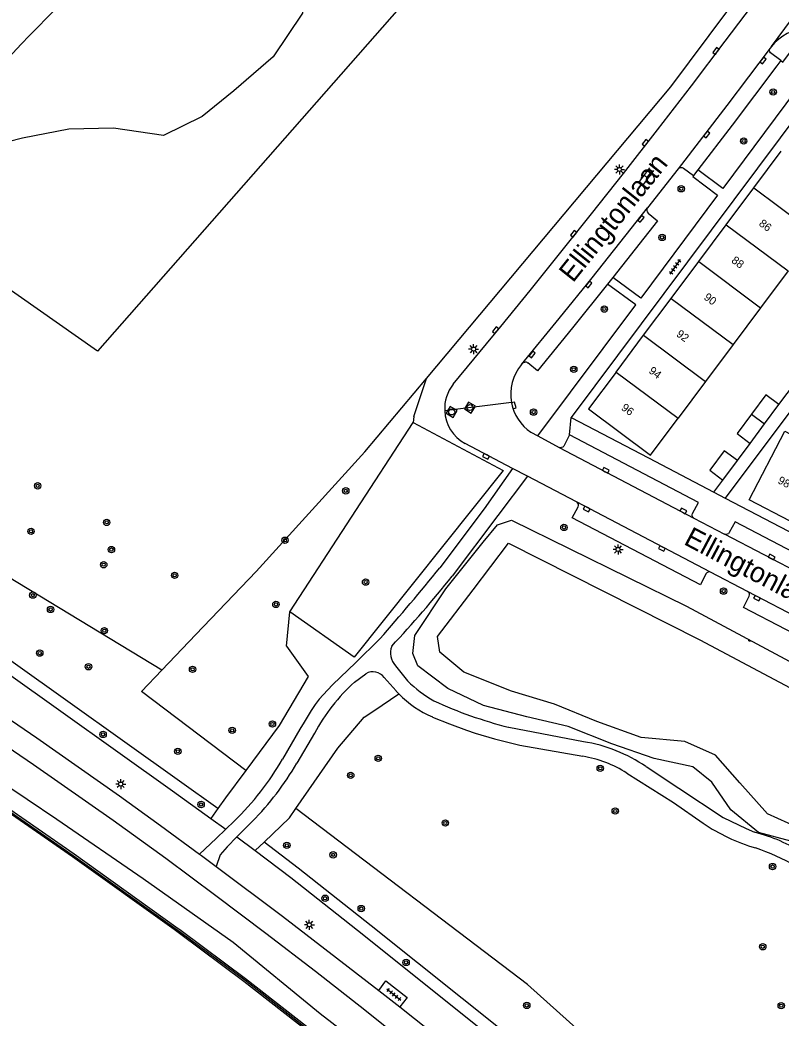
# Model space of a CAD drawing. Extents: x 132999 to 136000, y 398499 to 400501.
# Drawn here: x 134508.4 to 134603.4, y 398796.1 to 398920.9 of the extents above; entities that cross this region are included whole.
import ezdxf

# ---------------------------------------------------------------- set-up
doc = ezdxf.new("R2010")
doc.units = 0
for name, color, linetype in [('gg-afsc-erfafscheiding', 7, 'Continuous'), ('gg-afsc-hekwerk', 7, 'Continuous'), ('gg-afsc-muur', 7, 'Continuous'), ('gg-anno-huisnummerreeks BGT', 7, 'Continuous'), ('gg-anno-openbare ruimte label', 7, 'Continuous'), ('gg-bbg-bijgebouw', 7, 'Continuous'), ('gg-bbg-hoofdgebouw', 7, 'Continuous'), ('gg-bbg-tussenscheiding', 7, 'Continuous'), ('gg-knt-BGT kruinlijn', 7, 'Continuous'), ('gg-knt-bovenkant onderkant talud', 7, 'Continuous'), ('gg-knt-verharding', 7, 'Continuous'), ('gg-knt-verharding nz', 7, 'Continuous'), ('gt-grn-groengrens', 7, 'Continuous'), ('gt-grn-weggrens', 7, 'Continuous'), ('gt-symb-boom', 7, 'Continuous'), ('gt-symb-klinker verharding', 7, 'Continuous'), ('gt-symb-kolk', 7, 'Continuous'), ('gt-symb-lichtmast', 7, 'Continuous'), ('gt-symb-rioolschacht', 7, 'Continuous'), ('gt-symb-talud symbool', 7, 'Continuous'), ('gt-symb-tegel verharding', 7, 'Continuous'), ('gx-grn-maaiveld', 7, 'Continuous')]:
    doc.layers.add(name, color=color, linetype=linetype)

# ---------------------------------------------------------------- blocks, each defined once
blk = doc.blocks.new('gt0-KOLK')
at = {"layer": 'gt-symb-kolk'}
blk.add_lwpolyline([(0, 0), (0.37, 0), (0.37, 0.4), (-0.38, 0.4), (-0.38, 0), (0, 0)], dxfattribs=at)
blk = doc.blocks.new('gt0-BOOM')
at = {"layer": 'gt-symb-boom'}
for radius in [0.4, 0.2]:
    blk.add_circle((0, 0), radius, dxfattribs=at)
blk = doc.blocks.new('gt0-TEG1')
at = {"layer": 'gt-symb-tegel verharding'}
for p, q in [((-1.12, 0), (1.12, 0)), ((-0.9, -0.25), (-0.9, 0.25)), ((-0.45, -0.25), (-0.45, 0.25)), ((0, -0.25), (0, 0.25)), ((0.45, -0.25), (0.45, 0.25)), ((0.9, -0.25), (0.9, 0.25))]:
    blk.add_line(p, q, dxfattribs=at)
blk = doc.blocks.new('gt0-LMAST')
at = {"layer": 'gt-symb-lichtmast'}
for p, q in [((-0.18, 0.17), (-0.45, 0.44)), ((-0.01, 0.25), (-0.01, 0.62)), ((0.17, 0.17), (0.44, 0.44)), ((-0.26, 0), (-0.63, 0)), ((-0.18, -0.18), (-0.45, -0.45)), ((-0.01, -0.25), (-0.01, -0.63)), ((0.44, -0.45), (0.17, -0.18)), ((0.24, 0), (0.62, 0))]:
    blk.add_line(p, q, dxfattribs=at)
blk.add_circle((-0.01, 0), 0.25, dxfattribs=at)
blk = doc.blocks.new('gt0-TALUD_1')
at = {"layer": 'gt-symb-talud symbool'}
for p, q in [((-1, -1), (-1, 0)), ((-0.5, -2), (-0.5, 0)), ((0, -1), (0, 0)), ((0.5, -2), (0.5, 0)), ((1, -1), (1, 0))]:
    blk.add_line(p, q, dxfattribs=at)
blk = doc.blocks.new('gt0-KL1')
at = {"layer": 'gt-symb-klinker verharding'}
for p, q in [((-1.15, 0.3), (1.15, 0.3)), ((-1, -0.3), (-1, 0.3)), ((-0.5, 0.3), (-0.5, 0.45)), ((0, -0.3), (0, 0.3)), ((0.5, 0.3), (0.5, 0.45)), ((1, -0.3), (1, 0.3)), ((-1.15, -0.3), (1.15, -0.3)), ((-0.5, -0.45), (-0.5, -0.3)), ((0.5, -0.45), (0.5, -0.3))]:
    blk.add_line(p, q, dxfattribs=at)
blk = doc.blocks.new('gt0-RS')
at = {"layer": 'gt-symb-rioolschacht'}
blk.add_lwpolyline([(-0.5, -0.5), (0.5, -0.5), (0.5, 0.5), (-0.5, 0.5)], close=True, dxfattribs=at)
blk.add_circle((0, 0), 0.375, dxfattribs=at)

msp = doc.modelspace()

# ---------------------------------------------------------------- linework, layer by layer
at = {"layer": 'gg-afsc-erfafscheiding'}
for p, q in [((134542.05, 398846.89), (134557.46, 398870.57)), ((134557.46, 398870.57), (134568.7, 398864.56)), ((134550.08, 398841.21), (134542.05, 398846.89))]:
    msp.add_line(p, q, dxfattribs=at)
at = {"layer": 'gg-afsc-hekwerk'}
for p, q in [((134609.55, 398878.67), (134596.44, 398861.11)), ((134603.16, 398872.79), (134606.25, 398876.95)), ((134597.96, 398865.79), (134599.55, 398867.94)), ((134586.85, 398866.12), (134595.03, 398861.85)), ((134568.7, 398864.56), (134550.08, 398841.21)), ((134595.03, 398861.85), (134596.14, 398863.36)), ((134526.09, 398839.62), (134530.34, 398844.07))]:
    msp.add_line(p, q, dxfattribs=at)
for points in [[(134559.12, 398876.04), (134589.67, 398912.52), (134615.78, 398947.57), (134626.38, 398963.76)], [(134530.34, 398844.07), (134537.87, 398851.93), (134551.45, 398866.88), (134559.12, 398876.04)], [(134536.56, 398827.06), (134523.53, 398836.95), (134526.09, 398839.62)], [(134602.36, 398772.87), (134571.76, 398800.34), (134542.81, 398822.31)]]:
    msp.add_lwpolyline(points, dxfattribs=at)
at = {"layer": 'gg-afsc-muur'}
msp.add_lwpolyline([(134463.78, 398850.06), (134463.5, 398849.58), (134467.18, 398847.52), (134482.62, 398838.09), (134493.19, 398831.27), (134502.44, 398825.15), (134515.01, 398816.46), (134527.72, 398807.36), (134528.39, 398806.88), (134536.43, 398800.89), (134546.31, 398793.15), (134555.04, 398786.02), (134562.54, 398779.99), (134563, 398779.62)], dxfattribs=at)
at = {"layer": 'gg-bbg-bijgebouw'}
for p, q in [((134601.36, 398870.37), (134603.16, 398872.79)), ((134599.55, 398867.94), (134601.36, 398870.37)), ((134596.14, 398863.36), (134597.96, 398865.79))]:
    msp.add_line(p, q, dxfattribs=at)
for points in [[(134603.16, 398872.79), (134601.52, 398874.01), (134599.72, 398871.58)], [(134599.72, 398871.58), (134597.92, 398869.16), (134599.55, 398867.94)], [(134597.96, 398865.79), (134596.32, 398867.01), (134594.51, 398864.58), (134596.14, 398863.36)]]:
    msp.add_lwpolyline(points, dxfattribs=at)
at = {"layer": 'gg-bbg-hoofdgebouw'}
for p, q in [((134600.01, 398899.87), (134603.45, 398904.47)), ((134596.57, 398895.27), (134600.01, 398899.87)), ((134593.13, 398890.66), (134596.57, 398895.27)), ((134589.69, 398886.06), (134593.13, 398890.66)), ((134604.31, 398889.49), (134600.87, 398884.89)), ((134586.25, 398881.46), (134589.69, 398886.06)), ((134600.87, 398884.89), (134597.43, 398880.29)), ((134582.81, 398876.86), (134586.25, 398881.46)), ((134597.43, 398880.29), (134593.99, 398875.68)), ((134593.99, 398875.68), (134590.55, 398871.08))]:
    msp.add_line(p, q, dxfattribs=at)
for points in [[(134582.81, 398876.86), (134579.37, 398872.25), (134587.1, 398866.47), (134590.55, 398871.08)], [(134604.55, 398858.22), (134599.42, 398860.9), (134603.89, 398869.46), (134609.02, 398866.78)]]:
    msp.add_lwpolyline(points, dxfattribs=at)
at = {"layer": 'gg-bbg-tussenscheiding'}
for p, q in [((134600.01, 398899.87), (134607.75, 398894.1)), ((134596.57, 398895.27), (134604.31, 398889.49)), ((134593.13, 398890.66), (134600.87, 398884.89)), ((134589.69, 398886.06), (134597.43, 398880.29)), ((134586.25, 398881.46), (134593.99, 398875.68)), ((134582.81, 398876.86), (134590.55, 398871.08)), ((134599.72, 398871.58), (134601.36, 398870.37))]:
    msp.add_line(p, q, dxfattribs=at)
at = {"layer": 'gg-knt-BGT kruinlijn'}
for p, q in [((134512.97, 398820.93), (134501.82, 398828.42)), ((134523.75, 398813.52), (134512.97, 398820.93)), ((134534.98, 398805.56), (134523.75, 398813.52)), ((134545.87, 398796.67), (134534.98, 398805.56)), ((134555.6, 398789.18), (134545.87, 398796.67))]:
    msp.add_line(p, q, dxfattribs=at)
for points in [[(134623.85, 399000), (134622.87, 398998.75), (134518.04, 398879.48), (134498.17, 398893.37), (134492.99, 398896.61)], [(134604.62, 398818.23), (134600.62, 398819.31), (134597.14, 398822.17), (134594.79, 398825.61), (134592.42, 398827.54), (134587.58, 398828.55), (134582.27, 398830.4), (134576.84, 398832.57), (134571.68, 398833.76), (134566.24, 398835.18), (134561.78, 398837.3), (134558.05, 398840.15), (134557.43, 398841.68), (134557.66, 398843.93), (134561.54, 398849.75), (134566.2, 398855.61), (134567.99, 398857.78), (134569.77, 398858.36), (134591.62, 398847.6), (134607.4, 398839.14)]]:
    msp.add_lwpolyline(points, dxfattribs=at)
at = {"layer": 'gg-knt-bovenkant onderkant talud'}
msp.add_lwpolyline([(134623.02, 398821.38), (134620.35, 398819.48), (134616.61, 398817.68), (134611.65, 398817.43), (134606.9, 398819.3), (134601.72, 398821.67), (134598.26, 398825.54), (134595.21, 398828.99), (134591.42, 398830.67), (134585.93, 398831.19), (134580.41, 398833.18), (134575.11, 398835.35), (134569.75, 398836.98), (134563.8, 398839.34), (134560.82, 398841.86), (134560.49, 398843.8), (134564.95, 398849.65), (134569.36, 398855.49), (134593.27, 398843.39), (134611.84, 398833.52), (134618.56, 398829.64)], dxfattribs=at)
at = {"layer": 'gg-knt-verharding'}
for p, q in [((134602.23, 398917.55), (134602.06, 398917.33)), ((134609.48, 398914.4), (134577.2, 398871.18)), ((134590.56, 398902.24), (134586.73, 398897.38)), ((134593.03, 398902.12), (134592.49, 398901.41)), ((134582.4, 398888.66), (134581.75, 398887.84)), ((134577.2, 398871.18), (134586.85, 398866.12)), ((134572.15, 398869.34), (134573.02, 398868.87)), ((134573.02, 398868.87), (134575.69, 398867.43)), ((134569.86, 398864.82), (134563.95, 398867.91)), ((134571.75, 398863.83), (134569.86, 398864.82)), ((134577.87, 398860.63), (134571.75, 398863.83)), ((134596.44, 398861.11), (134626.01, 398845.63)), ((134592.54, 398858.58), (134596.35, 398856.59)), ((134599.24, 398849.44), (134594.59, 398851.86)), ((134555.26, 398840.16), (134556.78, 398838.28)), ((134550.14, 398838.1), (134551.54, 398839.16)), ((134553.86, 398838.67), (134555.35, 398837)), ((134569.4, 398832.46), (134578.74, 398830.67)), ((134545.15, 398831.71), (134542.95, 398827.98)), ((134535.12, 398820.75), (134534.07, 398819.73)), ((134537.37, 398820.7), (134535.46, 398818.77)), ((134553.2, 398799.58), (134555.8, 398797.53))]:
    msp.add_line(p, q, dxfattribs=at)
for points in [[(134562.47, 398875.34), (134568.4, 398882.53), (134572.09, 398887.06), (134575.76, 398891.62), (134579.76, 398896.63), (134583.74, 398901.67), (134587.99, 398907.13), (134592.22, 398912.62), (134596.45, 398918.19), (134600.64, 398923.79), (134603.99, 398928.3), (134607.31, 398932.83), (134612.93, 398940.56), (134617.03, 398946.31)], [(134603.38, 398915.79), (134603.64, 398915.59), (134605.18, 398917.67), (134607.9, 398915.58), (134596.13, 398899.79), (134593.03, 398902.12)], [(134603.38, 398915.79), (134602.12, 398916.73), (134602.03, 398916.86), (134601.99, 398917.01), (134601.99, 398917.18), (134602.06, 398917.33)], [(134603.38, 398915.79), (134602.91, 398915.11), (134597.31, 398907.72), (134593.03, 398902.12)], [(134590.56, 398902.24), (134590.71, 398902.37), (134590.89, 398902.43), (134591.08, 398902.42), (134591.25, 398902.33), (134592.49, 398901.41)], [(134592.49, 398901.41), (134592.39, 398901.28), (134595.49, 398898.96), (134585.89, 398886.08), (134582.4, 398888.66)], [(134586.73, 398897.38), (134586.66, 398897.21), (134586.65, 398897.03), (134586.71, 398896.86), (134586.83, 398896.72), (134588, 398895.76), (134582.4, 398888.66)], [(134581.75, 398887.84), (134577.37, 398882.4), (134572.99, 398877.02), (134571.8, 398877.99)], [(134573.02, 398868.87), (134585.26, 398885.24), (134581.75, 398887.84)], [(134571, 398877.8), (134571.25, 398878.04), (134571.42, 398878.1)], [(134576.99, 398869), (134576.27, 398867.61), (134576.15, 398867.48), (134575.98, 398867.41), (134575.83, 398867.4), (134575.69, 398867.43)], [(134592.54, 398858.58), (134592.4, 398858.71), (134592.33, 398858.88), (134592.32, 398859.03), (134592.36, 398859.18), (134593.1, 398860.56), (134576.99, 398869)], [(134569.86, 398864.82), (134566.35, 398859.77), (134560.82, 398852.4)], [(134571.75, 398863.83), (134568.05, 398858.94), (134562.35, 398851.33)], [(134594.59, 398851.86), (134594.44, 398851.89), (134594.3, 398851.87), (134594.14, 398851.78), (134594.04, 398851.63), (134593.34, 398850.26), (134577.34, 398858.62), (134578.08, 398860.03), (134578.12, 398860.19), (134578.1, 398860.35), (134578.01, 398860.51), (134577.87, 398860.63)], [(134467.02, 398858.88), (134480.5, 398850.78), (134489.77, 398845.02), (134500.01, 398838.27), (134510.45, 398831.14), (134515.64, 398827.54), (134520.8, 398823.88), (134525.93, 398820.18), (134530.78, 398816.62)], [(134655.96, 398825.41), (134655.82, 398825.53), (134655.74, 398825.7), (134655.74, 398825.85), (134655.78, 398826), (134656.54, 398827.39), (134638.96, 398836.56), (134597.68, 398858.16), (134596.95, 398856.8), (134596.84, 398856.66), (134596.68, 398856.58), (134596.51, 398856.56), (134596.35, 398856.59)], [(134593.5, 398760.98), (134591.43, 398762.88), (134575.54, 398777.24), (134569.58, 398782.3), (134563.58, 398787.29), (134557.52, 398792.23), (134551.42, 398797.12), (134545.27, 398801.94), (134539.08, 398806.7), (134532.84, 398811.4), (134526.57, 398816.06), (134520.01, 398820.81), (134510.06, 398827.78), (134500.01, 398834.61), (134494.83, 398838.05), (134489.62, 398841.44), (134479.12, 398848.11), (134465.29, 398856.36)], [(134610.63, 398843.49), (134610.44, 398843.54), (134610.25, 398843.52), (134610.1, 398843.43), (134609.99, 398843.3), (134609.3, 398841.92), (134598.72, 398847.43), (134599.43, 398848.85), (134599.47, 398849), (134599.46, 398849.16), (134599.38, 398849.32), (134599.24, 398849.44)], [(134553.32, 398843.52), (134550.26, 398840.54), (134547.43, 398837.81), (134546.76, 398837.12), (134545.73, 398835.96), (134545.23, 398835.3), (134544.73, 398834.56), (134543.84, 398833.11), (134543.33, 398832.22), (134541.16, 398828.5)], [(134559.88, 398833.75), (134562.02, 398832.88), (134564.11, 398832.09), (134565.21, 398831.71), (134567.62, 398831.01), (134570.79, 398830.25), (134578.66, 398828.84)], [(134586.55, 398827.55), (134590.66, 398824.85), (134596.18, 398821.18), (134599.07, 398819.81), (134600.12, 398819.35)], [(134584.15, 398826.74), (134589.99, 398823.06), (134593.68, 398820.48)], [(134534.07, 398819.73), (134532.88, 398818.57), (134530.78, 398816.62)], [(134535.46, 398818.77), (134534.24, 398817.52), (134533.36, 398816.54), (134532.88, 398815.05)], [(134530.78, 398816.62), (134531.02, 398816.44), (134532.88, 398815.05)], [(134532.88, 398815.05), (134541.13, 398808.85), (134553.2, 398799.58)], [(134553.2, 398799.58), (134554.07, 398800.77), (134556.7, 398798.7), (134555.8, 398797.53)], [(134555.8, 398797.53), (134559.48, 398794.63), (134565.47, 398789.74), (134571.38, 398784.75), (134577.21, 398779.66), (134588.75, 398769.36), (134592.77, 398765.73)]]:
    msp.add_lwpolyline(points, dxfattribs=at)
for centre, radius, start, end in [((134650.56, 398784.01), 195.15, 127.8166, 142.0426), ((134606.9, 398913.84), 5.97, 92.6843, 141.5053), ((134571.49, 398877.64), 0.462, 47.4445, 99.0205), ((134575.42, 398874.09), 5.76, 139.9485, 190.4648), ((134566.36, 398872.25), 4.96, 141.5152, 182.7254), ((134575.41, 398874.09), 5.76, 190.5018, 235.5612), ((134566.36, 398872.25), 4.96, 182.6879, 241.0114), ((134314.87, 399052.71), 317.2, 318.7403, 320.8391), ((134428.53, 398959.64), 172.16, 317.1699, 321.0154), ((134557.04, 398841.77), 2.4, 159.9032, 222.1102), ((134552.43, 398837.62), 1.78, 36.1984, 119.835), ((134566.06, 398820.52), 23.72, 132.1664, 151.8557), ((134567.79, 398849.35), 15.62, 225.1694, 240.3406), ((134564.39, 398845.21), 12.22, 222.2787, 224.5713), ((134565.22, 398845.98), 13.34, 224.4037, 246.3996), ((134582.46, 398884), 53.17, 245.0811, 255.7693), ((134575.62, 398811.52), 19.4, 55.7108, 80.7522), ((134509.45, 398846.98), 36.71, 314.3817, 329.7733), ((134576.17, 398814.1), 14.95, 57.711, 80.4111), ((134511.19, 398846.57), 36.8, 315.3394, 329.659), ((134607.15, 398840.44), 24.08, 235.9715, 253.2442), ((134594.72, 398798.48), 21.56, 57.5941, 75.502), ((134590.4, 398788.63), 30.39, 60.6278, 71.1594)]:
    msp.add_arc(centre, radius, start, end, dxfattribs=at)
at = {"layer": 'gg-knt-verharding nz'}
for p, q in [((134575.69, 398867.43), (134592.54, 398858.58)), ((134594.59, 398851.86), (134577.87, 398860.63)), ((134655.96, 398825.41), (134596.35, 398856.59)), ((134610.63, 398843.49), (134599.24, 398849.44))]:
    msp.add_line(p, q, dxfattribs=at)
for points in [[(134602.06, 398917.33), (134596.66, 398910.16), (134593.62, 398906.2), (134590.56, 398902.24)], [(134571, 398877.8), (134575.72, 398883.54), (134579.84, 398888.64), (134583.3, 398893), (134586.73, 398897.38)]]:
    msp.add_lwpolyline(points, dxfattribs=at)
at = {"layer": 'gt-grn-groengrens'}
for p, q in [((134557.56, 398871.32), (134559.12, 398876.04)), ((134526.09, 398839.62), (134475.01, 398870.48)), ((134557.56, 398871.32), (134557.46, 398870.57)), ((134541.65, 398842.59), (134542.05, 398846.89)), ((134552.55, 398834.53), (134555.68, 398836.64)), ((134533.07, 398822.3), (134532.21, 398821.07)), ((134532.21, 398821.07), (134534.07, 398819.73)), ((134535.46, 398818.77), (134537.74, 398817.05)), ((134537.74, 398817.05), (134538.84, 398818.1))]:
    msp.add_line(p, q, dxfattribs=at)
for points in [[(134572.51, 398955.96), (134562.29, 398944.22), (134552.53, 398935.76), (134549.64, 398933.47), (134546.9, 398930.4), (134544.43, 398926.74), (134543.63, 398921.71), (134539.98, 398916.26), (134535.09, 398912.01), (134531.11, 398908.81), (134526.27, 398906.41), (134520.06, 398907.34), (134514.46, 398907.2), (134508.68, 398906.08), (134503.25, 398904.71), (134492.99, 398896.61)], [(134533.07, 398822.3), (134528.3, 398825.74), (134507.51, 398840.57), (134500.86, 398845.26), (134494.49, 398849.62), (134488.61, 398853.48), (134485.48, 398855.44), (134480.32, 398858.54), (134471.83, 398863.43), (134474.81, 398867.73), (134474.87, 398867.7), (134475.68, 398868.96), (134474.46, 398869.69)], [(134469.78, 398862.88), (134479.55, 398857.25), (134484.7, 398854.16), (134487.8, 398852.22), (134493.66, 398848.38), (134500, 398844.03), (134506.65, 398839.35), (134527.43, 398824.53), (134532.21, 398821.07)], [(134541.65, 398842.59), (134544.37, 398838.83), (134540.73, 398832.67), (134536.56, 398827.06)], [(134542.81, 398822.31), (134548.05, 398829.85), (134551.34, 398833.71), (134552.55, 398834.53)], [(134536.56, 398827.06), (134534.02, 398823.64), (134533.07, 398822.3)], [(134538.84, 398818.1), (134542.01, 398821.16), (134542.81, 398822.31)], [(134602.36, 398772.87), (134601.2, 398771.97), (134601.21, 398771.96), (134598.05, 398768.89), (134592.52, 398774.04), (134587.73, 398778.4), (134581.69, 398783.69), (134575.56, 398788.87), (134569.37, 398793.95), (134552.23, 398807.66), (134543.12, 398814.87), (134538.84, 398818.1)], [(134537.74, 398817.05), (134542.2, 398813.68), (134551.3, 398806.49), (134568.42, 398792.78), (134574.6, 398787.72), (134580.71, 398782.55), (134586.73, 398777.28), (134591.51, 398772.94), (134597.53, 398767.32)]]:
    msp.add_lwpolyline(points, dxfattribs=at)
at = {"layer": 'gt-grn-weggrens'}
for p, q in [((134602.23, 398917.55), (134611.21, 398929.7)), ((134569.75, 398873.04), (134561.4, 398872.02)), ((134576.99, 398869), (134577.2, 398871.18)), ((134595.03, 398861.85), (134596.44, 398861.11))]:
    msp.add_line(p, q, dxfattribs=at)
at = {"layer": 'gx-grn-maaiveld'}
for points in [[(134432.15, 398866.83), (134446.74, 398858.69), (134461.35, 398850.58), (134461.7, 398851.2), (134463.6, 398850.1), (134463.26, 398849.52), (134467.09, 398847.37), (134482.52, 398837.94), (134493.09, 398831.12), (134502.34, 398825.01), (134514.91, 398816.32), (134527.62, 398807.22), (134528.29, 398806.74), (134536.32, 398800.75), (134546.2, 398793.02), (134554.93, 398785.88), (134562.43, 398779.86), (134562.94, 398779.44)], [(134563.02, 398779.54), (134563.16, 398779.72), (134562.65, 398780.13), (134555.15, 398786.15), (134546.42, 398793.29), (134536.54, 398801.03), (134528.49, 398807.03), (134527.83, 398807.5), (134515.11, 398816.6), (134502.54, 398825.3), (134493.28, 398831.41), (134482.71, 398838.24), (134467.27, 398847.67), (134463.74, 398849.65), (134463.96, 398850.02), (134463.68, 398850.18)]]:
    msp.add_lwpolyline(points, dxfattribs=at)

# ---------------------------------------------------------------- block references
at = {"layer": 'gt-symb-boom'}
for p, rotation in [((134602.43, 398911.85), -114.47133802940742), ((134598.75, 398905.73), -114.47133802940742), ((134590.95, 398899.76), -114.47133802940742), ((134588.56, 398893.68), -114.47133802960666), ((134581.34, 398884.73), -114.47133802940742), ((134577.53, 398877.2), -114.47133802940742), ((134572.51, 398871.85), -114.47133802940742), ((134576.3, 398857.44), -114.47133802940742), ((134596.24, 398849.48), -114.47133802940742)]:
    msp.add_blockref('gt0-BOOM', p, dxfattribs=dict(at, rotation=rotation))
for p in [(134510.57, 398862.64), (134549.05, 398862.01), (134519.19, 398858.07), (134509.74, 398856.95), (134541.46, 398855.84), (134519.78, 398854.67), (134518.82, 398852.78), (134527.68, 398851.45), (134551.53, 398850.61), (134509.97, 398848.98), (134540.33, 398847.82), (134512.18, 398847.19), (134518.9, 398844.54), (134510.83, 398841.74), (134516.92, 398840.03), (134529.92, 398839.71), (134539.89, 398832.88), (134518.74, 398831.57), (134534.86, 398832.08), (134528.08, 398829.46), (134553.11, 398828.58), (134549.67, 398826.46), (134580.83, 398827.34), (134530.98, 398822.82), (134582.71, 398822), (134561.49, 398820.51), (134541.69, 398817.71), (134547.48, 398816.53), (134602.36, 398815.06), (134546.47, 398811.1), (134550.98, 398809.81), (134601.13, 398805.04), (134556.59, 398803.08), (134571.66, 398797.71), (134603.44, 398797.68)]:
    msp.add_blockref('gt0-BOOM', p, dxfattribs=at)
at = {"layer": 'gt-symb-klinker verharding', "rotation": -126.99589775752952}
msp.add_blockref('gt0-KL1', (134586.55, 398901.29), dxfattribs=at)
at = {"layer": 'gt-symb-kolk'}
for p, rotation in [((134595.45, 398916.86), 52.277895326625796), ((134601, 398915.91), -127.28469124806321), ((134593.97, 398906.65), -127.54940273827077), ((134586.63, 398905.38), 51.90985384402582), ((134585.76, 398896.12), -128.94589408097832), ((134577.67, 398894), 51.38682080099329), ((134579.25, 398887.91), -128.94589408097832), ((134567.93, 398881.97), 50.7844044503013), ((134572.17, 398879.19), -128.94589408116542), ((134569.84, 398872.63), -74.65428844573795), ((134566.65, 398866.5), 152.43878919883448), ((134581.45, 398864.4), -27.741627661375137), ((134579.23, 398859.92), 152.34143028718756), ((134591.12, 398859.33), -28.557646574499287), ((134588.62, 398854.99), 152.70597912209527), ((134602.16, 398853.55), -27.359020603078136), ((134600.51, 398848.78), 152.08510905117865)]:
    msp.add_blockref('gt0-KOLK', p, dxfattribs=dict(at, rotation=rotation))
at = {"layer": 'gt-symb-lichtmast'}
for p in [(134583.24, 398902.18), (134565.03, 398879.72), (134583.07, 398854.69), (134520.95, 398825.37), (134544.51, 398807.78)]:
    msp.add_blockref('gt0-LMAST', p, dxfattribs=at)
at = {"layer": 'gt-symb-rioolschacht', "rotation": 148.81066524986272}
for p in [(134564.55, 398872.42), (134562.28, 398871.87)]:
    msp.add_blockref('gt0-RS', p, dxfattribs=at)
at = {"layer": 'gt-symb-talud symbool', "xscale": 0.1, "yscale": 0.10000000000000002}
msp.add_blockref('gt0-TALUD_1', (134599.51, 398843.37), dxfattribs=at)
at = {"layer": 'gt-symb-tegel verharding'}
for p, rotation in [((134590.2, 398889.99), 55.26137471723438), ((134555.06, 398799.07), -39.644174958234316)]:
    msp.add_blockref('gt0-TEG1', p, dxfattribs=dict(at, rotation=rotation))

# ---------------------------------------------------------------- texts
at = {"layer": 'gg-anno-huisnummerreeks BGT'}
for s, rotation, p in [('86', 323.2, (134600.57, 398895.24)), ('88', 323.2, (134597.13, 398890.63)), ('90', 323.2, (134593.69, 398886.03)), ('92', 323.2, (134590.25, 398881.43)), ('94', 323.2, (134586.81, 398876.83)), ('96', 323.2, (134583.37, 398872.22)), ('98', 332.4, (134602.92, 398863.02))]:
    msp.add_text(s, height=1, rotation=rotation, dxfattribs=at).set_placement(p)
at = {"layer": 'gg-anno-openbare ruimte label'}
for rotation, p in [(51.3, (134577.43, 398887.93)), (332.1, (134591.14, 398855.4))]:
    msp.add_text('Ellingtonlaan', height=2.5, rotation=rotation, dxfattribs=at).set_placement(p)

doc.saveas('drawing.dxf')
